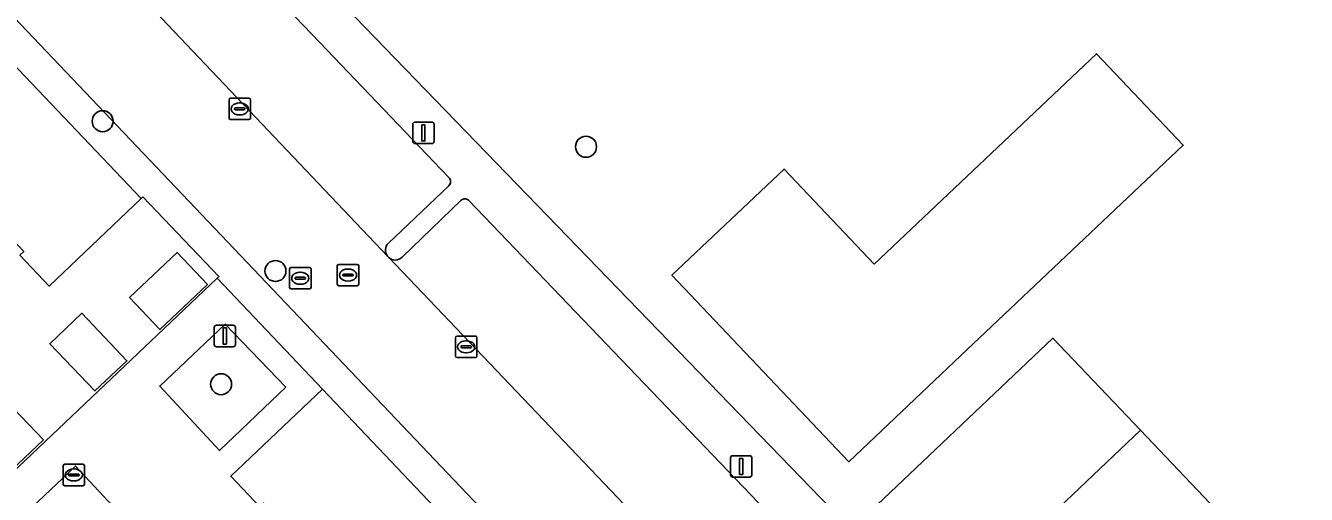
# Model space of a CAD drawing. Extents: x 162523 to 163266, y 381230 to 382050.
# Drawn here: x 163037.6 to 163097.3, y 381438.7 to 381460.5 of the extents above; entities that cross this region are included whole.
import ezdxf

# ---------------------------------------------------------------- set-up
doc = ezdxf.new("R2010")
doc.units = 0
for name, color, linetype in [('IMGEO_Boom', 7, 'Continuous'), ('IMGEO_Erf', 7, 'Continuous'), ('IMGEO_Groenvoorziening', 7, 'Continuous'), ('IMGEO_Kolk', 7, 'Continuous'), ('IMGEO_Lichtmast', 7, 'Continuous'), ('IMGEO_Pand', 7, 'Continuous'), ('IMGEO_Parkeervlak_open', 7, 'Continuous'), ('IMGEO_Rijbaan_lokaal_open', 7, 'Continuous'), ('IMGEO_Rioolput', 7, 'Continuous'), ('IMGEO_Voetpad_gesloten', 7, 'Continuous'), ('IMGEO_Voetpad_open', 7, 'Continuous')]:
    doc.layers.add(name, color=color, linetype=linetype)

msp = doc.modelspace()

# ---------------------------------------------------------------- linework, layer by layer
at = {"layer": 'IMGEO_Boom'}
for centre in [(163041.159, 381456.065), (163063.685, 381454.876), (163049.213, 381449.08), (163046.679, 381443.8)]:
    msp.add_circle(centre, 0.489, dxfattribs=at)
at = {"layer": 'IMGEO_Erf'}
for points in [[(163083.008, 381514.758), (163040.612, 381474.54), (163040.156, 381474.136), (163076.039, 381437.018), (163085.444, 381445.952), (163089.529, 381441.652), (163093.052, 381437.943), (163096.767, 381434.031), (163100.485, 381430.118)], [(163018.717, 381422.363), (163046.493, 381448.74), (163046.576, 381448.819), (163043.031, 381452.537), (163042.948, 381452.458), (163038.672, 381448.378), (163037.303, 381449.813)]]:
    msp.add_lwpolyline(points, dxfattribs=at)
for points in [[(163075.928, 381440.184), (163067.688, 381448.883), (163072.914, 381453.833), (163077.113, 381449.4), (163087.474, 381459.214), (163091.515, 381454.948), (163081.154, 381445.134)], [(163042.412, 381447.842), (163044.629, 381449.944), (163046.043, 381448.453), (163043.826, 381446.351)], [(163038.697, 381445.687), (163040.183, 381447.106), (163042.293, 381444.898), (163040.802, 381443.484)], [(163036.285, 381443.404), (163038.397, 381441.204), (163036.91, 381439.793), (163034.806, 381441.985)]]:
    msp.add_lwpolyline(points, close=True, dxfattribs=at)
at = {"layer": 'IMGEO_Groenvoorziening'}
for points in [[(163073.591, 381435.864), (163070.478, 381432.925), (163071.096, 381432.278), (163076.058, 381436.998), (163076.039, 381437.018), (163040.156, 381474.136)], [(163047.123, 381464.084), (163051.267, 381459.75), (163056.942, 381453.814), (163057.284, 381453.456)], [(163057.287, 381453.049), (163054.476, 381450.38)], [(163055.113, 381449.721), (163057.871, 381452.383)], [(163058.244, 381452.35), (163073.489, 381436.42), (163073.617, 381436.286)]]:
    msp.add_lwpolyline(points, dxfattribs=at)
for points in [[(163049.697, 381443.656), (163046.876, 381446.605), (163043.823, 381443.711), (163046.605, 381440.702)], [(163042.706, 381436.956), (163039.896, 381439.984), (163031.16, 381431.728), (163033.992, 381428.662)]]:
    msp.add_lwpolyline(points, close=True, dxfattribs=at)
for centre, radius, start, end in [((163057.09, 381453.251), 0.282, 314.22474, 46.6199), ((163058.042, 381452.187), 0.26, 38.77456, 131.11364), ((163054.794, 381450.05), 0.458, 133.91394, 217.2309), ((163054.771, 381450.029), 0.427, 216.76867, 228.65011), ((163054.794, 381450.051), 0.459, 228.31771, 314.06927)]:
    msp.add_arc(centre, radius, start, end, dxfattribs=at)
at = {"layer": 'IMGEO_Kolk'}
for p, q in [((163047.048, 381456.214), (163047.048, 381457.066)), ((163047.123, 381457.14), (163047.975, 381457.14)), ((163047.536, 381456.92), (163047.561, 381456.92)), ((163048.049, 381457.066), (163048.049, 381456.214)), ((163047.307, 381456.634), (163047.307, 381456.646)), ((163047.745, 381456.597), (163047.347, 381456.597)), ((163047.35, 381456.683), (163047.748, 381456.683)), ((163047.559, 381456.36), (163047.534, 381456.36)), ((163047.791, 381456.646), (163047.791, 381456.634)), ((163047.975, 381456.14), (163047.123, 381456.14)), ((163057.676, 381446.043), (163058.528, 381446.043)), ((163057.601, 381445.117), (163057.601, 381445.969)), ((163057.86, 381445.537), (163057.86, 381445.549)), ((163058.298, 381445.5), (163057.9, 381445.5)), ((163057.903, 381445.586), (163058.301, 381445.586)), ((163058.089, 381445.823), (163058.114, 381445.823)), ((163058.344, 381445.549), (163058.344, 381445.537)), ((163058.602, 381445.969), (163058.602, 381445.117)), ((163058.528, 381445.043), (163057.676, 381445.043)), ((163058.112, 381445.263), (163058.087, 381445.263)), ((163039.39, 381440.068), (163040.242, 381440.068)), ((163039.315, 381439.142), (163039.315, 381439.994)), ((163039.574, 381439.562), (163039.574, 381439.574)), ((163040.012, 381439.525), (163039.614, 381439.525)), ((163039.617, 381439.611), (163040.015, 381439.611)), ((163039.803, 381439.848), (163039.828, 381439.848)), ((163040.058, 381439.574), (163040.058, 381439.562)), ((163040.316, 381439.994), (163040.316, 381439.142)), ((163040.242, 381439.068), (163039.39, 381439.068)), ((163039.826, 381439.288), (163039.801, 381439.288))]:
    msp.add_line(p, q, dxfattribs=at)
for points in [[(163047.048, 381456.214), (163047.048, 381457.066)], [(163047.123, 381457.14), (163047.975, 381457.14)], [(163048.049, 381457.066), (163048.049, 381456.214)], [(163047.975, 381456.14), (163047.123, 381456.14)], [(163057.676, 381446.043), (163058.528, 381446.043)], [(163057.601, 381445.117), (163057.601, 381445.969)], [(163058.602, 381445.969), (163058.602, 381445.117)], [(163058.528, 381445.043), (163057.676, 381445.043)], [(163039.39, 381440.068), (163040.242, 381440.068)], [(163039.315, 381439.142), (163039.315, 381439.994)], [(163040.316, 381439.994), (163040.316, 381439.142)], [(163040.242, 381439.068), (163039.39, 381439.068)]]:
    msp.add_lwpolyline(points, dxfattribs=at)
for centre, radius, start, end in [((163047.125, 381457.064), 0.0765, 91.55205, 178.44795), ((163047.125, 381457.064), 0.0765, 91.55205, 178.44795), ((163047.973, 381457.064), 0.0765, 1.55205, 88.44795), ((163047.973, 381457.064), 0.0765, 1.55205, 88.44795), ((163047.125, 381456.216), 0.0765, 181.55205, 268.44795), ((163047.125, 381456.216), 0.0765, 181.55205, 268.44795), ((163047.347, 381456.643), 0.0403, 85.87752, 175.75265), ((163047.344, 381456.633), 0.0366, 178.93798, 274.71019), ((163047.748, 381456.64), 0.043, 264.86636, 352.45326), ((163047.752, 381456.645), 0.0386, 1.73085, 96.63898), ((163047.973, 381456.216), 0.0765, 271.55205, 358.44795), ((163047.973, 381456.216), 0.0765, 271.55205, 358.44795), ((163057.678, 381445.967), 0.0765, 91.55205, 178.44795), ((163057.678, 381445.967), 0.0765, 91.55205, 178.44795), ((163058.526, 381445.967), 0.0765, 1.55205, 88.44795), ((163058.526, 381445.967), 0.0765, 1.55205, 88.44795), ((163057.9, 381445.546), 0.0403, 85.87752, 175.75265), ((163057.897, 381445.536), 0.0366, 178.93798, 274.71019), ((163058.301, 381445.543), 0.043, 264.86636, 352.45326), ((163058.305, 381445.548), 0.0386, 1.73085, 96.63898), ((163057.678, 381445.119), 0.0765, 181.55205, 268.44795), ((163057.678, 381445.119), 0.0765, 181.55205, 268.44795), ((163058.526, 381445.119), 0.0765, 271.55205, 358.44795), ((163058.526, 381445.119), 0.0765, 271.55205, 358.44795), ((163039.392, 381439.992), 0.0765, 91.55205, 178.44795), ((163039.392, 381439.992), 0.0765, 91.55205, 178.44795), ((163040.24, 381439.992), 0.0765, 1.55205, 88.44795), ((163040.24, 381439.992), 0.0765, 1.55205, 88.44795), ((163039.614, 381439.571), 0.0403, 85.87752, 175.75265), ((163039.611, 381439.561), 0.0366, 178.93798, 274.71019), ((163040.015, 381439.568), 0.043, 264.86636, 352.45326), ((163040.019, 381439.573), 0.0386, 1.73085, 96.63898), ((163039.392, 381439.144), 0.0765, 181.55205, 268.44795), ((163039.392, 381439.144), 0.0765, 181.55205, 268.44795), ((163040.24, 381439.144), 0.0765, 271.55205, 358.44795), ((163040.24, 381439.144), 0.0765, 271.55205, 358.44795)]:
    msp.add_arc(centre, radius, start, end, dxfattribs=at)
for centre, major_axis, ratio, start_param, end_param in [((163047.535, 381456.64), (-0.387, 0.002), 0.722429, 4.712389, 7.853982), ((163047.56, 381456.64), (-0.39, 0.002), 0.717154, 1.570796, 4.712389), ((163058.088, 381445.543), (-0.387, 0.002), 0.722429, 4.712389, 7.853982), ((163058.113, 381445.543), (-0.39, 0.002), 0.717154, 1.570796, 4.712389), ((163039.802, 381439.568), (-0.387, 0.002), 0.722429, 4.712389, 7.853982), ((163039.827, 381439.568), (-0.39, 0.002), 0.717154, 1.570796, 4.712389)]:
    msp.add_ellipse(centre, major_axis=major_axis, ratio=ratio, start_param=start_param, end_param=end_param, dxfattribs=at)
at = {"layer": 'IMGEO_Lichtmast'}
for p, q in [((163055.611, 381455.122), (163055.611, 381455.922)), ((163055.611, 381455.922), (163055.611, 381455.122)), ((163055.711, 381456.022), (163056.501, 381456.022)), ((163056.501, 381456.022), (163055.711, 381456.022)), ((163056.601, 381455.922), (163056.601, 381455.122)), ((163056.601, 381455.122), (163056.601, 381455.922)), ((163056.501, 381455.022), (163055.711, 381455.022)), ((163055.711, 381455.022), (163056.501, 381455.022)), ((163046.357, 381445.649), (163046.357, 381446.449)), ((163046.357, 381446.449), (163046.357, 381445.649)), ((163046.457, 381446.549), (163047.247, 381446.549)), ((163047.247, 381446.549), (163046.457, 381446.549)), ((163047.347, 381446.449), (163047.347, 381445.649)), ((163047.347, 381445.649), (163047.347, 381446.449)), ((163047.247, 381445.549), (163046.457, 381445.549)), ((163046.457, 381445.549), (163047.247, 381445.549)), ((163070.421, 381439.567), (163070.421, 381440.367)), ((163070.421, 381440.367), (163070.421, 381439.567)), ((163070.521, 381440.467), (163071.311, 381440.467)), ((163071.311, 381440.467), (163070.521, 381440.467)), ((163071.411, 381440.367), (163071.411, 381439.567)), ((163071.411, 381439.567), (163071.411, 381440.367)), ((163071.311, 381439.467), (163070.521, 381439.467)), ((163070.521, 381439.467), (163071.311, 381439.467))]:
    msp.add_line(p, q, dxfattribs=at)
for points in [[(163056.031, 381455.897), (163056.181, 381455.897), (163056.181, 381455.147), (163056.031, 381455.147), (163056.031, 381455.897)], [(163046.777, 381446.424), (163046.927, 381446.424), (163046.927, 381445.674), (163046.777, 381445.674), (163046.777, 381446.424)], [(163070.841, 381440.342), (163070.991, 381440.342), (163070.991, 381439.592), (163070.841, 381439.592), (163070.841, 381440.342)]]:
    msp.add_lwpolyline(points, dxfattribs=at)
for centre, start, end in [((163055.711, 381455.922), 90, 180), ((163055.711, 381455.922), 90, 180), ((163056.501, 381455.922), 0, 90), ((163056.501, 381455.922), 360, 90), ((163055.711, 381455.122), 180, 270), ((163055.711, 381455.122), 180, 270), ((163056.501, 381455.122), 270, 0), ((163056.501, 381455.122), 270, 0), ((163046.457, 381446.449), 90, 180), ((163046.457, 381446.449), 90, 180), ((163047.247, 381446.449), 0, 90), ((163047.247, 381446.449), 360, 90), ((163046.457, 381445.649), 180, 270), ((163046.457, 381445.649), 180, 270), ((163047.247, 381445.649), 270, 0), ((163047.247, 381445.649), 270, 0), ((163070.521, 381440.367), 90, 180), ((163070.521, 381440.367), 90, 180), ((163071.311, 381440.367), 0, 90), ((163071.311, 381440.367), 360, 90), ((163070.521, 381439.567), 180, 270), ((163070.521, 381439.567), 180, 270), ((163071.311, 381439.567), 270, 0), ((163071.311, 381439.567), 270, 0)]:
    msp.add_arc(centre, 0.1, start, end, dxfattribs=at)
at = {"layer": 'IMGEO_Pand'}
for points in [[(163035.736, 381460.052), (163031.821, 381456.333), (163031.627, 381456.149), (163037.484, 381449.984), (163037.303, 381449.813), (163038.672, 381448.378), (163042.948, 381452.458)], [(163077.113, 381449.4), (163072.914, 381453.833), (163067.688, 381448.883), (163075.928, 381440.184), (163081.154, 381445.134), (163091.515, 381454.948), (163087.474, 381459.214)], [(163046.043, 381448.453), (163044.629, 381449.944), (163042.412, 381447.842), (163043.826, 381446.351)], [(163040.183, 381447.106), (163038.697, 381445.687), (163040.802, 381443.484), (163042.293, 381444.898)], [(163089.529, 381441.652), (163085.444, 381445.952), (163076.039, 381437.018), (163076.058, 381436.998), (163080.137, 381432.722), (163081.945, 381434.441)], [(163036.285, 381443.404), (163034.806, 381441.985), (163036.91, 381439.793), (163038.397, 381441.204)], [(163051.404, 381443.564), (163047.126, 381439.509), (163048.481, 381438.079), (163048.664, 381438.254), (163054.561, 381432.058), (163054.732, 381432.221), (163058.639, 381435.939)], [(163093.052, 381437.943), (163089.529, 381441.652), (163081.945, 381434.441), (163085.369, 381430.841), (163084.871, 381430.37), (163084.983, 381430.253)]]:
    msp.add_lwpolyline(points, close=True, dxfattribs=at)
at = {"layer": 'IMGEO_Parkeervlak_open'}
for points in [[(163057.284, 381453.456), (163056.942, 381453.814), (163051.267, 381459.75), (163047.123, 381464.084)], [(163043.314, 381461.488), (163054.429, 381449.773)], [(163054.476, 381450.38), (163057.287, 381453.049)], [(163057.871, 381452.383), (163055.113, 381449.721)], [(163073.617, 381436.286), (163073.489, 381436.42), (163058.244, 381452.35)], [(163054.489, 381449.708), (163070.478, 381432.925), (163073.591, 381435.864)]]:
    msp.add_lwpolyline(points, dxfattribs=at)
for centre, radius, start, end in [((163057.09, 381453.251), 0.282, 314.22474, 46.6199), ((163058.042, 381452.187), 0.26, 38.77456, 131.11364), ((163054.794, 381450.05), 0.458, 133.91394, 217.2309), ((163054.794, 381450.051), 0.459, 228.31771, 314.06927)]:
    msp.add_arc(centre, radius, start, end, dxfattribs=at)
at = {"layer": 'IMGEO_Rijbaan_lokaal_open'}
for points in [[(163031.899, 381466.309), (163067.48, 381428.86)], [(163054.429, 381449.773), (163043.314, 381461.488)], [(163070.478, 381432.925), (163054.489, 381449.708)]]:
    msp.add_lwpolyline(points, dxfattribs=at)
msp.add_arc((163054.771, 381450.029), 0.427, 216.76867, 228.65011, dxfattribs=at)
at = {"layer": 'IMGEO_Rioolput'}
for p, q in [((163049.868, 381448.316), (163049.868, 381449.168)), ((163049.943, 381449.242), (163050.795, 381449.242)), ((163050.356, 381449.022), (163050.381, 381449.022)), ((163050.869, 381449.168), (163050.869, 381448.316)), ((163052.094, 381448.464), (163052.094, 381449.316)), ((163052.169, 381449.39), (163053.021, 381449.39)), ((163052.582, 381449.17), (163052.607, 381449.17)), ((163053.095, 381449.316), (163053.095, 381448.464)), ((163050.127, 381448.736), (163050.127, 381448.748)), ((163050.565, 381448.699), (163050.167, 381448.699)), ((163050.17, 381448.785), (163050.568, 381448.785)), ((163050.379, 381448.462), (163050.354, 381448.462)), ((163050.611, 381448.748), (163050.611, 381448.736)), ((163052.353, 381448.884), (163052.353, 381448.896)), ((163052.791, 381448.847), (163052.393, 381448.847)), ((163052.396, 381448.933), (163052.794, 381448.933)), ((163052.605, 381448.61), (163052.58, 381448.61)), ((163052.837, 381448.896), (163052.837, 381448.884)), ((163050.795, 381448.242), (163049.943, 381448.242)), ((163053.021, 381448.39), (163052.169, 381448.39))]:
    msp.add_line(p, q, dxfattribs=at)
for points in [[(163049.868, 381448.316), (163049.868, 381449.168)], [(163049.943, 381449.242), (163050.795, 381449.242)], [(163050.869, 381449.168), (163050.869, 381448.316)], [(163052.094, 381448.464), (163052.094, 381449.316)], [(163052.169, 381449.39), (163053.021, 381449.39)], [(163053.095, 381449.316), (163053.095, 381448.464)], [(163050.795, 381448.242), (163049.943, 381448.242)], [(163053.021, 381448.39), (163052.169, 381448.39)]]:
    msp.add_lwpolyline(points, dxfattribs=at)
for centre, radius, start, end in [((163049.945, 381449.166), 0.0765, 91.55205, 178.44795), ((163049.945, 381449.166), 0.0765, 91.55205, 178.44795), ((163050.793, 381449.166), 0.0765, 1.55205, 88.44795), ((163050.793, 381449.166), 0.0765, 1.55205, 88.44795), ((163052.171, 381449.314), 0.0765, 91.55205, 178.44795), ((163052.171, 381449.314), 0.0765, 91.55205, 178.44795), ((163053.019, 381449.314), 0.0765, 1.55205, 88.44795), ((163053.019, 381449.314), 0.0765, 1.55205, 88.44795), ((163050.167, 381448.745), 0.0403, 85.87752, 175.75265), ((163050.164, 381448.735), 0.0366, 178.93798, 274.71019), ((163050.568, 381448.742), 0.043, 264.86636, 352.45326), ((163050.572, 381448.747), 0.0386, 1.73085, 96.63898), ((163052.171, 381448.466), 0.0765, 181.55205, 268.44795), ((163052.171, 381448.466), 0.0765, 181.55205, 268.44795), ((163052.393, 381448.893), 0.0403, 85.87752, 175.75265), ((163052.39, 381448.883), 0.0366, 178.93798, 274.71019), ((163052.794, 381448.89), 0.043, 264.86636, 352.45326), ((163052.798, 381448.895), 0.0386, 1.73085, 96.63898), ((163053.019, 381448.466), 0.0765, 271.55205, 358.44795), ((163053.019, 381448.466), 0.0765, 271.55205, 358.44795), ((163049.945, 381448.318), 0.0765, 181.55205, 268.44795), ((163049.945, 381448.318), 0.0765, 181.55205, 268.44795), ((163050.793, 381448.318), 0.0765, 271.55205, 358.44795), ((163050.793, 381448.318), 0.0765, 271.55205, 358.44795)]:
    msp.add_arc(centre, radius, start, end, dxfattribs=at)
for centre, major_axis, ratio, start_param, end_param in [((163050.355, 381448.742), (-0.387, 0.002), 0.722429, 4.712389, 7.853982), ((163050.38, 381448.742), (-0.39, 0.002), 0.717154, 1.570796, 4.712389), ((163052.581, 381448.89), (-0.387, 0.002), 0.722429, 4.712389, 7.853982), ((163052.606, 381448.89), (-0.39, 0.002), 0.717154, 1.570796, 4.712389)]:
    msp.add_ellipse(centre, major_axis=major_axis, ratio=ratio, start_param=start_param, end_param=end_param, dxfattribs=at)
at = {"layer": 'IMGEO_Voetpad_gesloten'}
msp.add_lwpolyline([(163037.035, 381427.166), (163040.718, 381430.668), (163040.249, 381431.162), (163040.367, 381431.274), (163040.485, 381431.386), (163040.95, 381430.889), (163044.624, 381434.383), (163044.155, 381434.876), (163044.274, 381434.989), (163044.393, 381435.102), (163044.86, 381434.607), (163048.481, 381438.079), (163047.126, 381439.509), (163051.404, 381443.564), (163046.493, 381448.74), (163018.717, 381422.363)], dxfattribs=at)
for points in [[(163049.697, 381443.656), (163046.605, 381440.702), (163043.823, 381443.711), (163046.876, 381446.605)], [(163042.706, 381436.956), (163033.992, 381428.662), (163031.16, 381431.728), (163039.896, 381439.984)]]:
    msp.add_lwpolyline(points, close=True, dxfattribs=at)
at = {"layer": 'IMGEO_Voetpad_open'}
msp.add_lwpolyline([(163078.037, 381385.91), (163051.544, 381413.821), (163058.749, 381420.683), (163058.801, 381420.628), (163066.405, 381427.84), (163067.48, 381428.86), (163031.899, 381466.309), (163030.823, 381465.305), (163035.81, 381460.122), (163035.736, 381460.052), (163042.948, 381452.458), (163043.031, 381452.537), (163046.576, 381448.819), (163046.493, 381448.74), (163051.404, 381443.564), (163058.639, 381435.939), (163058.711, 381436.008), (163065.276, 381429.193), (163065.195, 381429.116), (163037.334, 381402.645), (163035.996, 381401.387), (163036.717, 381400.603), (163037.105, 381400.96), (163075.261, 381360.801)], dxfattribs=at)

doc.saveas('drawing.dxf')
